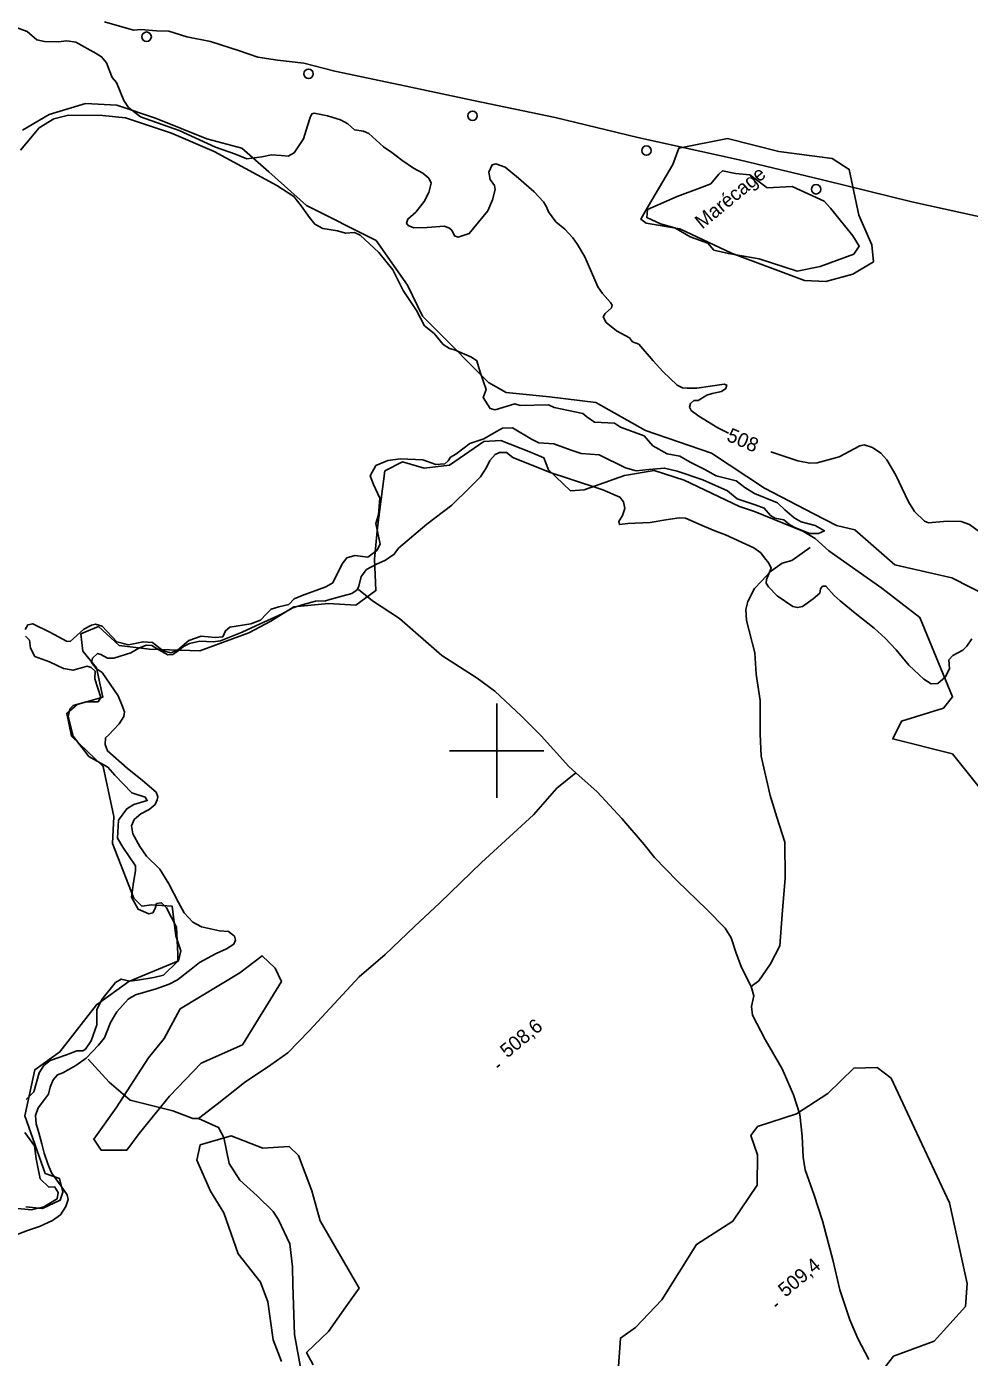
# Model space of a CAD drawing. Extents: x 347059 to 352153, y 6073752 to 6078601.
# Drawn here: x 348150.4 to 348450.4, y 6075706.9 to 6076130.4 of the extents above; entities that cross this region are included whole.
import ezdxf

# ---------------------------------------------------------------- set-up
doc = ezdxf.new("R2010")
doc.units = 0
for name, color, linetype in [('Level 2', 7, 'Continuous'), ('Level 22', 7, 'Continuous'), ('Level 3', 7, 'Continuous'), ('Level 36', 7, 'Continuous'), ('Level 4', 7, 'Continuous'), ('Level 44', 7, 'Continuous'), ('Level 61', 7, 'Continuous'), ('Level 7', 7, 'Continuous')]:
    doc.layers.add(name, color=color, linetype=linetype)

msp = doc.modelspace()

# ---------------------------------------------------------------- linework, layer by layer
at = {"layer": 'Level 2'}
for points in [[(348240.59, 6076101.46), (348239.82, 6076098.89), (348238.49, 6076094.76), (348235.53, 6076090.31), (348233.62, 6076089.21), (348231.38, 6076089.45), (348228.34, 6076089.68), (348225.22, 6076089.04), (348220.51, 6076088.37), (348216.9, 6076089.88), (348210.5, 6076092.1), (348198.94, 6076097.34), (348186.58, 6076101.76), (348182.79, 6076104.74), (348181.28, 6076106.96), (348179.01, 6076112.6), (348177.6, 6076114.24), (348176.61, 6076116.64), (348175.76, 6076118.89), (348174.23, 6076120.83), (348172.55, 6076121.83), (348166.04, 6076125.45), (348163.17, 6076125.95), (348160.45, 6076125.64), (348156.12, 6076125.67), (348153.58, 6076126.26), (348150.57, 6076128.87), (348146.57, 6076130.4)], [(348357.39, 6076016.36), (348352.89, 6076020.64), (348349.78, 6076024.08), (348345.21, 6076029.39), (348343.22, 6076030.12), (348342.22, 6076031.43), (348338.15, 6076033.64), (348334.77, 6076036.3), (348333.89, 6076038.11), (348334.47, 6076039.16), (348336.5, 6076040.91), (348336.71, 6076041.77), (348336.2, 6076042.68), (348333.63, 6076045.5), (348332.19, 6076047.65), (348331.25, 6076049.84), (348328.08, 6076057.15), (348325.74, 6076061.12), (348324.22, 6076063.21), (348321.65, 6076066.02), (348318.83, 6076068.35), (348316.44, 6076071.45), (348315.83, 6076073.1), (348314.85, 6076074.7), (348311.88, 6076077.84), (348306.87, 6076082.23), (348302.68, 6076085.68), (348299.69, 6076086.77), (348298.5, 6076086.42), (348297.52, 6076084.09), (348297.86, 6076081.8), (348299.25, 6076079.88), (348299.45, 6076078.55), (348298.69, 6076075.32), (348297.2, 6076071.86), (348291.25, 6076064.57), (348287.74, 6076063.45), (348286.53, 6076063.9), (348285.71, 6076065.64), (348284.75, 6076066.44), (348283.25, 6076066.92), (348277.89, 6076066.51), (348273.65, 6076066.39), (348271.81, 6076067.11), (348271.28, 6076067.88), (348271.67, 6076069.17), (348274.24, 6076071.38), (348276.9, 6076074.76), (348278.36, 6076077.64), (348279.09, 6076080.58), (348278.34, 6076082.24), (348276.48, 6076083.76), (348273.46, 6076085.37), (348269.78, 6076087.91), (348266.61, 6076090.33), (348263.97, 6076092.13), (348259.33, 6076096.42), (348257.56, 6076097.2), (348254.75, 6076097.63), (348252.62, 6076099.47), (348250.24, 6076100.81), (348246.18, 6076102.06), (348241.94, 6076102.89), (348241.19, 6076102.65), (348240.59, 6076101.46)], [(348373.78, 6076001.03), (348370.33, 6076002.77), (348364.32, 6076006.43), (348361.9, 6076008.29), (348361.39, 6076009.35), (348361.62, 6076010.5), (348362.72, 6076011.44), (348364.1, 6076011.41), (348366.86, 6076013.1), (348368.58, 6076013.63), (348371.48, 6076014.36), (348372.87, 6076015.28), (348373.17, 6076016.35), (348372.38, 6076016.63), (348363.67, 6076015.38), (348360.6, 6076015.32), (348359.14, 6076015.43), (348357.39, 6076016.36)], [(348414.08, 6075943.79), (348409.25, 6075947.66), (348407.34, 6075949.41), (348404.78, 6075952.38), (348403.69, 6075952.39), (348403.04, 6075951.56), (348402.87, 6075950.18), (348400.68, 6075948.31), (348397.29, 6075945.93), (348395.72, 6075945.54), (348394.21, 6075945.87), (348389.27, 6075949.24), (348386.5, 6075952.15), (348385.78, 6075953.29), (348385.8, 6075954.53), (348387.31, 6075958.14), (348386.54, 6075959.66), (348385.21, 6075961.37), (348384.01, 6075962.92), (348381.79, 6075964.54), (348372.75, 6075968.72), (348369.41, 6075969.92), (348366.15, 6075971.34), (348360.07, 6075973.98), (348358.1, 6075974.06), (348353.82, 6075973.5), (348348.87, 6075972.64), (348341.68, 6075972.3), (348339.1, 6075971.98), (348338.81, 6075972.95), (348340.05, 6075974.83), (348340.72, 6075977.04), (348340.37, 6075979.18), (348339.17, 6075980.73), (348333.79, 6075983.03), (348323.17, 6075986.53), (348316.97, 6075988.53), (348305.13, 6075993.28), (348303.06, 6075994.9), (348300.87, 6075994.92), (348299.51, 6075994.29), (348297.77, 6075992.38), (348296.72, 6075990.12), (348294.82, 6075987.13), (348291.27, 6075983.53), (348285.69, 6075978.18), (348277.7, 6075972.1), (348268.73, 6075964.44), (348267.36, 6075962.51), (348264.59, 6075960.62), (348261.49, 6075959.28), (348258.52, 6075957.64), (348256.83, 6075955.44), (348256.1, 6075952.41), (348255.61, 6075951.21), (348253.87, 6075950.04), (348251.12, 6075949.26), (348246.93, 6075948.09), (348245.49, 6075947.71), (348242.35, 6075947.55), (348238.1, 6075946.46), (348235.11, 6075945.48), (348231.67, 6075943.59), (348224.69, 6075940.39), (348218.95, 6075937.68)], [(348455.61, 6075968.19), (348450.41, 6075972.02), (348447.84, 6075972.94), (348443.39, 6075973.05), (348437.35, 6075972.48), (348436.08, 6075973.02), (348432.95, 6075976.17), (348431.05, 6075979.16), (348427.01, 6075987.64), (348424.09, 6075992.61), (348422.19, 6075994.65), (348419.55, 6075996.45), (348416.91, 6075997.31), (348415.57, 6075996.97), (348409.02, 6075993.52), (348402.01, 6075991.56), (348399.59, 6075991.52), (348395.85, 6075992.24), (348387.26, 6075995.13)], [(348414.08, 6075943.79), (348420.09, 6075939.03), (348423.57, 6075935.78), (348427.1, 6075932.15), (348431.12, 6075927.18), (348435.91, 6075922.73), (348438.21, 6075921.32), (348440.34, 6075921.37), (348442.68, 6075923.39), (348444.05, 6075926.06), (348443.9, 6075928.92), (348445.17, 6075930.28), (348448.3, 6075932.02), (348449.64, 6075933.3), (348451.2, 6075935.6)], [(348218.95, 6075937.68), (348212.09, 6075934.99), (348209.77, 6075934.69), (348205.55, 6075934.85), (348202.22, 6075934.12), (348200.28, 6075933.19), (348198.6, 6075931.8), (348196.92, 6075930.56), (348195.36, 6075930.48), (348192.47, 6075932.13), (348190.23, 6075933.51), (348188.39, 6075933.61), (348186.07, 6075932.64), (348183.56, 6075931.1), (348178.14, 6075929.46), (348176.14, 6075929.43), (348173.95, 6075930.58), (348172.95, 6075930.96), (348171.33, 6075929.49), (348171.05, 6075928.05), (348172.5, 6075926.15), (348174.38, 6075924.88), (348179.53, 6075917.43), (348180.67, 6075914.61), (348181.58, 6075912.39), (348181.36, 6075910.87), (348179.88, 6075908.58), (348177.99, 6075906.62), (348176.59, 6075905.06), (348175.53, 6075904.05), (348175.34, 6075902.01), (348176.11, 6075899.95), (348182.33, 6075894.46), (348187.23, 6075890.56), (348191.62, 6075886.78), (348192.15, 6075885.33), (348191.91, 6075884.32), (348191.25, 6075882.84), (348189.4, 6075881.32), (348186.75, 6075879.94), (348184.65, 6075878.08), (348183.72, 6075876.1), (348184.22, 6075873.56), (348186.43, 6075869.46), (348188.52, 6075866.47), (348192.8, 6075862.33), (348195.63, 6075857.66), (348198.7, 6075851.71), (348200.54, 6075848.38), (348203.3, 6075845.41), (348206.05, 6075843.9), (348211.8, 6075842.71), (348214.59, 6075842.46), (348216.53, 6075840.96), (348216.86, 6075839.75), (348216.3, 6075838.48), (348214.01, 6075836.99), (348210.67, 6075835.46), (348205.44, 6075832.63), (348202.78, 6075830.45), (348198.39, 6075827.1), (348195.74, 6075825.72), (348191.59, 6075824.19), (348185.03, 6075822.29), (348182.68, 6075820.89)], [(348182.68, 6075820.89), (348179.11, 6075816.88), (348177.09, 6075813.46), (348175.15, 6075808.64), (348173.3, 6075806.31), (348169.35, 6075802.11), (348166.01, 6075799.77), (348161.95, 6075797.5), (348160.18, 6075796.86), (348158.84, 6075795.22), (348157.89, 6075792.95), (348157.31, 6075790.72), (348156.03, 6075789), (348154.08, 6075786.32), (348153.25, 6075783.89), (348153.45, 6075781.23), (348154.22, 6075778.36), (348155.22, 6075774.88), (348155.98, 6075771.87), (348157.14, 6075768.53), (348158.29, 6075765.7), (348161.36, 6075761.37), (348163.33, 6075758.68), (348163.64, 6075757.18), (348162.83, 6075754.9), (348161.18, 6075752.33), (348158.64, 6075750.51), (348154.53, 6075748.61), (348150.7, 6075747.35), (348146.48, 6075745.76)]]:
    msp.add_lwpolyline(points, dxfattribs=at)
at = {"layer": 'Level 22'}
for points in [[(348457.63, 6076069.01), (348432.13, 6076074.68), (348404.11, 6076081.55), (348377.18, 6076088), (348344.85, 6076095.15), (348318.63, 6076101.46), (348292.65, 6076106.93), (348269.16, 6076111.95), (348248.42, 6076116.28), (348238.59, 6076118.75), (348230.22, 6076119.75), (348223.93, 6076120.69), (348218.14, 6076122.74), (348208.91, 6076125.65), (348201.36, 6076127.19), (348195.59, 6076128.95), (348191.68, 6076129.11), (348186.69, 6076129.5), (348184.42, 6076129.32), (348175.2, 6076131.94)], [(348380.95, 6075824.91), (348383.38, 6075826.78), (348387.12, 6075832.14), (348390.12, 6075837.85), (348390.81, 6075847.86), (348391.78, 6075859.45), (348391.71, 6075870.92), (348389.09, 6075878.86), (348387.03, 6075885.76), (348384.1, 6075898.23), (348383.79, 6075905.38), (348383.88, 6075915.93), (348382.59, 6075924.34), (348382.15, 6075931.12), (348379.43, 6075941.4), (348379.28, 6075944.96), (348379.91, 6075947.52), (348382.05, 6075951.67), (348384.24, 6075953.98), (348387.07, 6075957.05), (348390.85, 6075959.72), (348393.9, 6075960.57), (348399.71, 6075964.66)], [(348418.4, 6075706.21), (348414.93, 6075712.92), (348412.37, 6075718.89), (348409.16, 6075728.44), (348406.98, 6075737.94), (348403.63, 6075750.38), (348401.04, 6075758.56), (348398.14, 6075766.56), (348397.54, 6075770.63), (348397.18, 6075777.3), (348396.44, 6075784.24), (348394.44, 6075790.44), (348390.83, 6075798.76), (348385.43, 6075808.05), (348381.44, 6075815.82), (348381.09, 6075818.59), (348381.86, 6075822), (348380.95, 6075824.91), (348377.87, 6075830.96), (348376.07, 6075835.84), (348374.61, 6075840.39), (348372.69, 6075843.51), (348366.85, 6075849.45), (348357.41, 6075858.53), (348350.16, 6075866.06), (348346.93, 6075870.12), (348339.84, 6075878.46), (348331.99, 6075886.88), (348325.18, 6075892.96), (348322.94, 6075894.96), (348314.18, 6075904.74), (348307.81, 6075911.11), (348299.39, 6075918.98), (348293.72, 6075923.13), (348282.48, 6075930.32), (348269.01, 6075942.05), (348260.43, 6075947.65), (348255.97, 6075951.34)], [(348325.18, 6075892.96), (348319.1, 6075888.07), (348311.71, 6075879.59), (348295.11, 6075864.39), (348281.86, 6075851.62), (348273.8, 6075844.08), (348264.5, 6075835.17), (348256.23, 6075828.05), (348240.28, 6075810.83), (348233.56, 6075803.83), (348228.06, 6075800.01), (348219.74, 6075794.36), (348211.07, 6075787.52), (348205.11, 6075782.99), (348203.32, 6075782.97), (348196.89, 6075785.34), (348183.29, 6075788.83), (348176.62, 6075794.49), (348170, 6075801.86)], [(348205.11, 6075782.99), (348211.46, 6075780.11), (348213.17, 6075776.88), (348214.84, 6075768.59), (348218.27, 6075763.35), (348223.76, 6075758.36), (348228.85, 6075753.32), (348230.52, 6075750.66), (348234.19, 6075743.03), (348235.03, 6075735.7), (348235.09, 6075729.98), (348235.62, 6075714.19), (348237.89, 6075702.03), (348241.93, 6075693.97), (348252.34, 6075680.77), (348258.72, 6075671.4), (348264.06, 6075663.41), (348265.8, 6075658.8), (348267.17, 6075655.01)]]:
    msp.add_lwpolyline(points, dxfattribs=at)
at = {"layer": 'Level 3'}
for p, q in [((348300.03, 6075799.3), (348300.95, 6075800.07)), ((348388.51, 6075723.17), (348389.43, 6075723.94))]:
    msp.add_line(p, q, dxfattribs=at)
at = {"layer": 'Level 36'}
for centre in [(348188.58, 6076127.23), (348240.1, 6076115.42), (348292.3, 6076102.06), (348347.64, 6076090.99), (348401.62, 6076078.66)]:
    msp.add_circle(centre, 1.5, dxfattribs=at)
at = {"layer": 'Level 4'}
for points in [[(348148.4, 6076091.08), (348154.39, 6076098.2), (348159.01, 6076101.11), (348163.75, 6076102.29), (348174.5, 6076102.11), (348181.88, 6076101.4), (348196.51, 6076096.56), (348210.07, 6076090.67), (348230, 6076079.9), (348235.42, 6076076.33), (348237.74, 6076073.42), (348240.41, 6076069.72), (348242.07, 6076067.57), (348244.68, 6076066.16), (348249.32, 6076065.49), (348251.84, 6076064.74), (348254.71, 6076064.91), (348256.48, 6076064.06), (348262.42, 6076058.53), (348266.94, 6076053.07), (348270.22, 6076046.42), (348274.42, 6076040.09), (348276.99, 6076035.25), (348280.05, 6076032.78), (348282.9, 6076029.31), (348284.99, 6076027.99), (348286.59, 6076027.61), (348291.95, 6076025.28), (348293.69, 6076024.11), (348294.77, 6076020.5), (348296.63, 6076014.98), (348295.67, 6076012.37), (348297.95, 6076008.86), (348299.51, 6076008.53), (348305.71, 6076010.37), (348307.46, 6076009.82), (348316.46, 6076010.04), (348318.32, 6076009.27), (348327.38, 6076007.36), (348328.71, 6076006.23), (348331.14, 6076004.51), (348337.44, 6076004.26), (348339.41, 6076002.91), (348346.9, 6076000.2), (348349.68, 6075996.98), (348354.25, 6075994.51), (348358.3, 6075993.72), (348361.53, 6075991.77), (348366.27, 6075989.53), (348369.81, 6075987.47)], [(348369.81, 6075987.47), (348376.17, 6075985.91), (348378.93, 6075983.8), (348381.99, 6075981.87), (348389.32, 6075978.88), (348391.66, 6075976.64), (348394.63, 6075974.1), (348396.84, 6075972.81), (348401.32, 6075971.7), (348404.27, 6075969.98), (348402.36, 6075969.11), (348399.59, 6075969.1), (348395.05, 6075970.92), (348393.26, 6075971.88), (348391.31, 6075973.48), (348388.5, 6075974.04), (348387.1, 6075974.81), (348385.14, 6075977.15), (348382.21, 6075978.29), (348376.54, 6075980.12), (348373.41, 6075982.75), (348365.59, 6075986.23), (348357.41, 6075988.97), (348353.42, 6075989.96), (348348.35, 6075989.44), (348344.36, 6075989.08), (348340.97, 6075989.98), (348332.63, 6075994.16), (348326.91, 6075994.6), (348323.73, 6075995.61), (348318.15, 6075997.67), (348313.36, 6075997.99), (348311.05, 6075999.13), (348305.02, 6076002.7), (348301.79, 6076002.69), (348299.17, 6076001.15), (348295.91, 6075999.3), (348291.41, 6075997.76), (348286.96, 6075994.37), (348285.33, 6075993.44), (348284.53, 6075992.24), (348283.43, 6075991.31), (348280.63, 6075991.06), (348276.51, 6075992.55), (348269.35, 6075992.91), (348265.31, 6075992.33), (348261.56, 6075990.71), (348259.69, 6075987.42), (348260.79, 6075984.72), (348262.75, 6075980.41), (348262.39, 6075975.01), (348261.49, 6075972.34)], [(348261.49, 6075972.34), (348262.87, 6075965.71), (348261.79, 6075963.71), (348258.98, 6075961.6), (348254.86, 6075962.08), (348252.28, 6075961.38), (348250.75, 6075959.46), (348247.82, 6075953.44), (348245.64, 6075952.18), (348238.1, 6075949.42), (348235.54, 6075948.35), (348233.81, 6075946.49), (348230.7, 6075945.79), (348228.24, 6075945.04), (348226.74, 6075943.6), (348224.84, 6075941.59), (348221.73, 6075940.36), (348215.01, 6075939.36), (348213.7, 6075938.16), (348212.78, 6075936.23), (348210.4, 6075936.01), (348205.95, 6075936.43), (348201.97, 6075935.06), (348198.43, 6075931.95), (348196.25, 6075931.14), (348193.81, 6075931.78), (348190.39, 6075934.45), (348187.47, 6075934.67), (348182.78, 6075933.69), (348179.1, 6075934.63), (348174.42, 6075939.64), (348172.31, 6075940.26), (348171.02, 6075939.99), (348168.6, 6075938.66), (348164.27, 6075934.79), (348163.09, 6075934.84), (348157.76, 6075937.7), (348152.34, 6075940.41), (348150.8, 6075940.08), (348149.91, 6075938.56)], [(348150.04, 6075936.46), (348151.33, 6075935.14), (348151.59, 6075932.63), (348153.02, 6075929.99), (348157.63, 6075928.32), (348162.16, 6075926.14), (348165.18, 6075925.62), (348169.6, 6075926.91), (348170.91, 6075926.52), (348172.21, 6075925.28)], [(348172.21, 6075925.28), (348172.11, 6075922.92), (348174.03, 6075916.97), (348173.11, 6075915.57), (348169.31, 6075915.5), (348165.15, 6075914.35), (348164.09, 6075913.29), (348163.62, 6075910.83), (348165.24, 6075904.62), (348170.14, 6075898.2), (348176.2, 6075894.75), (348178.42, 6075892.17), (348183.91, 6075886.56), (348188.13, 6075885.17), (348188.79, 6075884.14), (348184.53, 6075882.92), (348182.27, 6075881.5), (348179.67, 6075877.9), (348179.32, 6075872.13), (348180.99, 6075869.31), (348184.99, 6075863.32), (348185.07, 6075861.72), (348184.35, 6075858.06), (348183.75, 6075853.37), (348185.87, 6075849.57), (348189.23, 6075848.04), (348190.56, 6075848.43), (348191.31, 6075849.76), (348191.72, 6075851.32), (348193.29, 6075851.61), (348194.87, 6075849.94), (348198.13, 6075843.85), (348198.51, 6075835.28), (348198.55, 6075833.03), (348193.89, 6075828.57), (348190.85, 6075827.78), (348185.7, 6075826.99), (348183.18, 6075826.66), (348180.5, 6075827.31), (348178.67, 6075826.27), (348174.31, 6075820.84), (348172.71, 6075817.49), (348172.72, 6075812.71), (348170.91, 6075807.66), (348169.13, 6075805.06), (348168.23, 6075804.52), (348166.39, 6075804.46), (348163.04, 6075803.24), (348157.88, 6075801.39), (348155.84, 6075799.79), (348154.33, 6075797.5), (348152.69, 6075791.45)], [(348152.69, 6075791.45), (348150.22, 6075789.03)], [(348149.85, 6075778.51), (348152.87, 6075774.28), (348153.38, 6075770.07), (348154.74, 6075763.71), (348157.32, 6075761.15), (348159.4, 6075761.11), (348160.37, 6075759.44), (348160.05, 6075757.34), (348155.91, 6075754.84), (348151.92, 6075753.92), (348146.54, 6075754.45)]]:
    msp.add_lwpolyline(points, dxfattribs=at)
at = {"layer": 'Level 44'}
for points in [[(348368.37, 6075994.66), (348347.37, 6076001.91), (348331.48, 6076010.77), (348316.79, 6076012.66), (348303.03, 6076013.98), (348297.34, 6076017.16), (348280.27, 6076034.38), (348276.35, 6076038.31), (348271.55, 6076048.12), (348261.66, 6076062.36), (348239.49, 6076073.47), (348227.42, 6076084.23), (348218.83, 6076091.74), (348207.72, 6076094.73), (348191.37, 6076101.26), (348179.13, 6076105.41), (348169.13, 6076106), (348157.54, 6076102.42), (348149.1, 6076097.44)], [(348347.58, 6076067.86), (348358.27, 6076066.05), (348374.73, 6076058.29), (348397.95, 6076049.63), (348404.68, 6076049.31), (348413.27, 6076051.6), (348419.87, 6076055.53), (348419.36, 6076060.96), (348415.27, 6076070.45), (348412.19, 6076084.99), (348406.7, 6076088.48), (348389.78, 6076090.73), (348373.42, 6076094.81), (348357.93, 6076091.8), (348356.02, 6076086.57), (348347.25, 6076071.63), (348345.9, 6076069.13), (348347.58, 6076067.86)], [(348255.2, 6075946.36), (348261.57, 6075950.93), (348261.1, 6075961), (348262.01, 6075971.04), (348264.41, 6075989.05), (348270, 6075991.88), (348276.93, 6075989.9), (348285.01, 6075990.86), (348295.85, 6075998.36), (348301.27, 6075998.73), (348310.75, 6075994.98), (348315, 6075993.16), (348316.48, 6075989.43), (348323.5, 6075982.71), (348327.77, 6075983.01), (348340.64, 6075987.56), (348350.08, 6075989.22), (348359.6, 6075986.13), (348377.24, 6075977.7), (348382, 6075976.15), (348397.37, 6075969.88), (348401.33, 6075967.5), (348405.65, 6075963.62), (348422.57, 6075951.74), (348434.66, 6075942.39), (348445.08, 6075917.17), (348442.16, 6075913.5), (348428.77, 6075909.39), (348426.01, 6075903.74), (348445.01, 6075899.04), (348453.56, 6075888.36)], [(348456.75, 6075948.92), (348444.86, 6075955.06), (348426.74, 6075959.11), (348413.91, 6075970.24), (348408.08, 6075971.63), (348400.9, 6075975.34), (348385.21, 6075983.6), (348368.37, 6075994.66)], [(348150.1, 6075754.83), (348155.44, 6075754.26), (348161.02, 6075756.94), (348161.87, 6075759.49), (348160.89, 6075763.81), (348156.28, 6075765.47), (348149.82, 6075783.76), (348152.96, 6075798.46), (348160.97, 6075804.13), (348172.6, 6075819.16), (348182.93, 6075826.52), (348198.75, 6075833.14), (348199.48, 6075836.35), (348197.87, 6075841.04), (348196.71, 6075850.52), (348190.14, 6075850.94), (348187.01, 6075850.53), (348184.51, 6075853.09), (348177.66, 6075870.43), (348178.14, 6075879.05), (348174.77, 6075894.97), (348164.65, 6075904.65), (348163.16, 6075911.86), (348166.47, 6075914.71), (348174.63, 6075917.02), (348172.64, 6075926.39), (348168.23, 6075931.71), (348167.66, 6075937.14), (348173.3, 6075939.56), (348179.85, 6075933.5), (348189.46, 6075932.35), (348205.51, 6075931.74), (348221.06, 6075937.52), (348228.13, 6075941.25), (348235.44, 6075945.74), (348246.44, 6075946.88), (348255.2, 6075946.36)], [(348186.22, 6075778.18), (348195.83, 6075790.1), (348205.91, 6075800.59), (348219.05, 6075806.43), (348231.47, 6075826.53), (348229.5, 6075830.76), (348225.32, 6075834.75), (348218.23, 6075829.26), (348199.28, 6075817.82), (348194.18, 6075808.42), (348189.16, 6075802.27), (348178.92, 6075786.32), (348171.73, 6075776.34), (348174.08, 6075772.89), (348182.24, 6075772.92), (348186.22, 6075778.18)], [(348422.31, 6075702.22), (348426.23, 6075707.27), (348439.24, 6075712.07), (348449.14, 6075723.14), (348449.67, 6075730.47), (348444.11, 6075756.12), (348432.96, 6075779.82), (348425.52, 6075795.81), (348421.08, 6075799.15), (348413.6, 6075798.93), (348405.38, 6075790.91), (348395.43, 6075784.45), (348383, 6075780.41), (348380.85, 6075777.58), (348382.97, 6075771.41), (348382.89, 6075761.76), (348375.16, 6075750.26), (348363.57, 6075742.87), (348352.49, 6075725.29), (348344.11, 6075716.39), (348339.37, 6075713.05), (348338.49, 6075701.09)], [(348241.58, 6075704.56), (348239.47, 6075708.47), (348246.48, 6075715.19), (348251.97, 6075723.04), (348256.21, 6075728.95), (348243.82, 6075750.37), (348241.13, 6075759.95), (348236.94, 6075771.13), (348233.94, 6075774.02), (348225.54, 6075773.47), (348215.44, 6075777.39), (348205.62, 6075774.56), (348204.52, 6075769.67), (348208.91, 6075759.78), (348213.12, 6075752.93), (348217.69, 6075739.86), (348224.83, 6075730.83), (348227.13, 6075724.61), (348228.81, 6075712.54), (348231.54, 6075705.62)]]:
    msp.add_lwpolyline(points, dxfattribs=at)
at = {"layer": 'Level 61'}
for p, q in [((348300, 6075885), (348300, 6075915)), ((348285, 6075900), (348315, 6075900))]:
    msp.add_line(p, q, dxfattribs=at)
at = {"layer": 'Level 7'}
msp.add_lwpolyline([(348361.55, 6076063.56), (348367.17, 6076061.53), (348369.1, 6076059.25), (348373.74, 6076058.2), (348383.46, 6076056.48), (348395.6, 6076052.59), (348402.9, 6076054.1), (348413.59, 6076058.01), (348415.35, 6076060.56), (348413.34, 6076063.83), (348406.19, 6076072.69), (348404.17, 6076074.9), (348393.97, 6076079.52), (348386.03, 6076079.13), (348380.59, 6076083.27), (348375.98, 6076083.74), (348371.81, 6076084.59), (348370.66, 6076083.46), (348368.12, 6076080.41), (348365.42, 6076079.33), (348357.41, 6076076.33), (348347.93, 6076072.23), (348347.71, 6076069.64), (348352.11, 6076067.63), (348356.65, 6076066.35), (348361.55, 6076063.56)], dxfattribs=at)

# ---------------------------------------------------------------- texts
at = {"layer": 'Level 2'}
msp.add_text('508', height=4.5, rotation=336.8337, dxfattribs=at).set_placement((348372.84, 6075998.76))
at = {"layer": 'Level 3'}
for s, p in [('508,6', (348303.39, 6075802.02)), ('509,4', (348391.87, 6075725.88))]:
    msp.add_text(s, height=4.5, rotation=39.62, dxfattribs=at).set_placement(p)
at = {"layer": 'Level 7'}
msp.add_text('Marécage', height=4.5, rotation=39.568, dxfattribs=at).set_placement((348365.39, 6076065.83))

doc.saveas('drawing.dxf')
